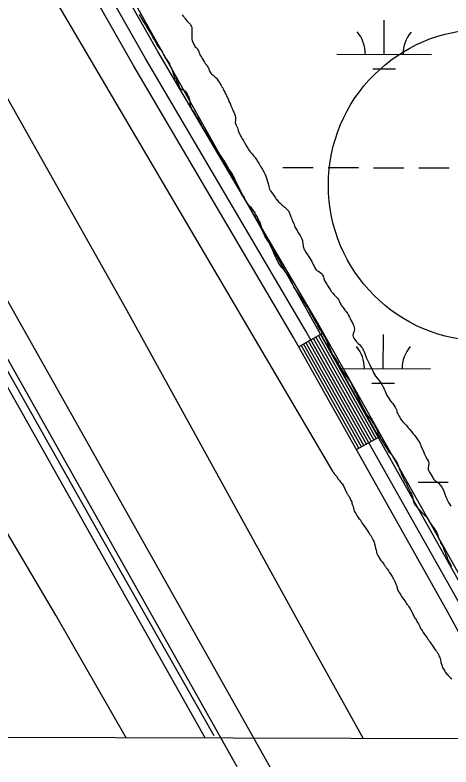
# Model space of a CAD drawing. Extents: x 3161514 to 3199414, y 831166 to 856601.
# Drawn here: x 3185838 to 3186300, y 836546 to 837342 of the extents above; entities that cross this region are included whole.
import ezdxf

# ---------------------------------------------------------------- set-up
doc = ezdxf.new("R2010")
doc.units = 0
for name, color, linetype in [('V-GRID-FRAM', 7, 'Continuous'), ('V-LEVE-TOET', 7, 'Continuous'), ('V-RAIL-TRAK', 7, 'Continuous'), ('V-ROAD-CNTR', 7, 'Continuous'), ('V-ROAD-IDEN', 7, 'Continuous'), ('V-SURV-LINE', 7, 'Continuous'), ('V-TOPO-SHOR', 7, 'Continuous'), ('V-WETL-SWMP', 7, 'Continuous')]:
    doc.layers.add(name, color=color, linetype=linetype)

msp = doc.modelspace()

# ---------------------------------------------------------------- linework, layer by layer
at = {"layer": 'V-GRID-FRAM'}
msp.add_lwpolyline([(3165761.05, 854820.03), (3197144.33, 854733.31), (3197102.01, 836546.11), (3165702.85, 836632.88), (3165761.05, 854820.03)], dxfattribs=at)
at = {"layer": 'V-LEVE-TOET'}
for points in [[(3185556.84, 837740.95), (3185751.08, 837393.41), (3185954.16, 837033.04), (3186150.46, 836676.95), (3186206.8, 836576.22)], [(3185955.67, 836576.91), (3185881.14, 836706.58), (3185794.3, 836853), (3185683.61, 837039.43), (3185570.83, 837244.19), (3185479.95, 837401.98)]]:
    msp.add_lwpolyline(points, dxfattribs=at)
at = {"layer": 'V-RAIL-TRAK'}
msp.add_lwpolyline([(3185467.79, 837592.27), (3185609.87, 837338.29), (3185772, 837050.4), (3185943.84, 836746.11), (3186039.38, 836576.68)], dxfattribs=at)
at = {"layer": 'V-ROAD-CNTR'}
for p, q in [((3186138.26, 836990.79), (3186164.4, 837005.52)), ((3186199.61, 836881.88), (3186225.75, 836896.61))]:
    msp.add_line(p, q, dxfattribs=at)
for points in [[(3182510.01, 843255.18), (3182750.04, 842829.79), (3182962.84, 842459.61), (3183082.3, 842242.07), (3183216.69, 842004.18), (3183348.4, 841767.12), (3183502.65, 841469.72), (3183666.21, 841147.61), (3183851.31, 840779.28), (3184016.45, 840444.68), (3184210.84, 840064.77), (3184373.62, 839736.77), (3184597.59, 839309.15), (3184736.63, 839033.27), (3184901.26, 838718.85), (3185039.39, 838447.7), (3185242.5, 838044.42), (3185345.89, 837830.85), (3185543.61, 837469.6), (3185705.54, 837185.23), (3185948.87, 836754.46), (3186048.37, 836579.27)], [(3186367.81, 836578.39), (3186296.82, 836709.31), (3186132.76, 837000.56), (3185963.33, 837288.25), (3185850.03, 837487.5), (3185783.5, 837609.79), (3185725.49, 837710.63), (3185713.12, 837732.98), (3185687.98, 837757.29), (3185657.2, 837775.91), (3185511.7, 837852.99), (3185433.38, 837894.69)], [(3186384.9, 836578.34), (3186309.95, 836716.56), (3186145.76, 837008.05), (3185976.31, 837295.76), (3185863.13, 837494.79), (3185796.59, 837617.11), (3185738.55, 837718), (3185725.16, 837742.2), (3185697.2, 837769.25), (3185664.6, 837788.96), (3185518.74, 837866.24), (3185480, 837886.86)], [(3186401.99, 836578.29), (3186323.08, 836723.82), (3186158.76, 837015.54), (3185989.29, 837303.28), (3185876.24, 837502.08), (3185809.68, 837624.44), (3185751.62, 837725.37), (3185737.2, 837751.42), (3185706.41, 837781.21), (3185671.99, 837802.02), (3185525.77, 837879.49), (3185522.44, 837881.26)], [(3186212.68, 836889.24), (3186151.33, 836998.15)], [(3186215.29, 836890.72), (3186153.95, 836999.63)], [(3186217.91, 836892.19), (3186156.56, 837001.1)], [(3186220.52, 836893.66), (3186159.18, 837002.57)], [(3186223.14, 836895.13), (3186161.79, 837004.04)], [(3186202.23, 836883.36), (3186140.88, 836992.27)], [(3186204.84, 836884.83), (3186143.49, 836993.74)], [(3186207.45, 836886.3), (3186146.11, 836995.21)], [(3186210.07, 836887.77), (3186148.72, 836996.68)]]:
    msp.add_lwpolyline(points, dxfattribs=at)
at = {"layer": 'V-ROAD-IDEN'}
msp.add_circle((3186334.82, 837161.78), 165, dxfattribs=at)
msp.add_circle((3186334.82, 837161.78), 165, dxfattribs=at)
at = {"layer": 'V-SURV-LINE'}
for points in [[(3185586.24, 837472.28), (3186107.73, 836546.11)], [(3186073.3, 836546.11), (3185560.1, 837457.57)]]:
    msp.add_lwpolyline(points, dxfattribs=at)
at = {"layer": 'V-TOPO-SHOR'}
for points in [[(3186174.79, 836858.3), (3185815.11, 837468.81), (3185739.86, 837610.45), (3185682.32, 837694.55), (3185522.97, 837814.07), (3185434.44, 837867.18)], [(3186051.49, 837198.83), (3186049.21, 837202.43), (3186047.85, 837204.93), (3186046.94, 837206.64), (3186045.88, 837208.83), (3186044.83, 837211.32), (3186043.31, 837213.67), (3186042.24, 837215.23), (3186041.32, 837216.33), (3186040.56, 837217.58), (3186038.73, 837220.08), (3186036.45, 837223.53), (3186035.69, 837224.78), (3186034.94, 837226.34), (3186034.33, 837227.43), (3186033.57, 837228.84), (3186032.51, 837231.02), (3186031.45, 837232.74), (3186030.69, 837233.99), (3186029.93, 837235.24), (3186028.56, 837237.58), (3186026.89, 837239.93), (3186026.13, 837240.87), (3186025.21, 837242.28), (3186024.76, 837243.21), (3186024.16, 837244.93), (3186023.58, 837247.89), (3186023.44, 837249.44), (3186023.31, 837250.99), (3186023.02, 837252.39), (3186022.56, 837253.32), (3186022.27, 837254.72), (3186021.51, 837255.82), (3186020.76, 837257.54), (3186020.3, 837258.63), (3186019.85, 837259.56), (3186018.78, 837260.66), (3186017.4, 837261.61), (3186015.7, 837262.41), (3186014.16, 837263.05), (3186013.24, 837263.99), (3186012.33, 837265.55), (3186011.87, 837266.49), (3186011.28, 837268.2), (3186010.83, 837269.29), (3186010.07, 837271.01), (3186009.47, 837272.26), (3186008.86, 837273.51), (3186008.1, 837274.45), (3186007.34, 837275.7), (3186006.44, 837277.72), (3186005.83, 837279.28), (3186004.94, 837281.93), (3186003.89, 837285.05), (3186003.44, 837286.29), (3186002.39, 837288.79), (3186001.94, 837290.19), (3186001.03, 837291.75), (3186000.27, 837292.69), (3185999.2, 837294.26), (3185997.68, 837296.29), (3185996.76, 837297.54), (3185996.31, 837298.63), (3185995.25, 837300.51), (3185994.19, 837302.38), (3185993.28, 837304.1), (3185992.52, 837305.04), (3185991.6, 837305.98), (3185990.83, 837307.08), (3185989.62, 837308.8), (3185989.01, 837309.89), (3185988.24, 837310.83), (3185987.64, 837311.77), (3185986.73, 837313.65), (3185985.37, 837316.3), (3185984.76, 837317.39), (3185983.7, 837318.96), (3185983.09, 837320.05), (3185982.49, 837321.61), (3185981.73, 837322.7), (3185979.9, 837325.52), (3185978.84, 837327.24), (3185977.93, 837328.96), (3185977.32, 837330.05), (3185976.57, 837331.45), (3185974.44, 837334.74), (3185973.37, 837336.3), (3185972.31, 837338.02), (3185971.7, 837339.11), (3185970.94, 837340.52), (3185969.88, 837342.24)], [(3186014.85, 837341.98), (3186016.08, 837340.57), (3186017.29, 837339), (3186018.21, 837337.9), (3186020.66, 837335.08), (3186021.88, 837333.51), (3186023.41, 837332.1), (3186024.78, 837329.76), (3186025.07, 837328.35), (3186025.36, 837327.27), (3186025.35, 837326.03), (3186025.34, 837324.94), (3186025.31, 837323.39), (3186025.3, 837322.15), (3186025.27, 837319.82), (3186025.26, 837318.74), (3186025.24, 837317.34), (3186025.38, 837316.1), (3186025.67, 837314.85), (3186026.57, 837312.36), (3186027.48, 837310.65), (3186028.09, 837309.55), (3186028.54, 837308.62), (3186030.07, 837307.05), (3186030.84, 837306.26), (3186031.59, 837305.01), (3186032.35, 837303.76), (3186033.41, 837300.95), (3186033.85, 837299.55), (3186034.3, 837298.46), (3186035.37, 837297.21), (3186036.13, 837295.65), (3186036.74, 837294.71), (3186037.95, 837292.83), (3186038.72, 837291.89), (3186039.48, 837290.48), (3186041, 837288.76), (3186041.61, 837287.67), (3186042.52, 837286.26), (3186043.12, 837284.7), (3186043.72, 837282.99), (3186044.63, 837281.43), (3186045.24, 837280.33), (3186046, 837279.55), (3186047.85, 837278.28), (3186049.07, 837276.87), (3186049.99, 837275.93), (3186051.07, 837275.14), (3186051.98, 837274.04), (3186053.2, 837272.17), (3186054.27, 837270.6), (3186055.18, 837269.35), (3186055.63, 837268.41), (3186056.24, 837267.32), (3186057.15, 837265.91), (3186057.91, 837264.82), (3186058.51, 837263.26), (3186059.12, 837262.01), (3186060.03, 837260.14), (3186060.48, 837259.05), (3186061.08, 837257.95), (3186062, 837256.7), (3186062, 837256.7), (3186063.95, 837251.87), (3186064.4, 837250.31), (3186065, 837249.06)], [(3186065, 837249.06), (3186066.07, 837247.34), (3186066.51, 837245.79), (3186067.57, 837243.6), (3186068.17, 837242.04), (3186068.77, 837240.64), (3186069.84, 837239.08), (3186070.28, 837237.21), (3186070.73, 837236.27), (3186071.18, 837235.03), (3186071.31, 837233.16), (3186071.46, 837232.08), (3186071.29, 837230.84), (3186071.25, 837228.2), (3186071.55, 837227.11), (3186071.84, 837226.02), (3186072.6, 837224.46), (3186073.5, 837222.28), (3186074.1, 837220.88), (3186074.4, 837219.63), (3186074.7, 837218.54), (3186075.14, 837217.3), (3186076.05, 837215.27), (3186076.66, 837214.17), (3186077.27, 837213.24), (3186077.87, 837212.15), (3186078.63, 837210.89), (3186079.85, 837209.02), (3186080.45, 837207.61), (3186081.21, 837206.36), (3186081.66, 837205.43), (3186083.03, 837203.08), (3186084.4, 837200.89), (3186085.31, 837199.64), (3186085.92, 837198.55), (3186086.98, 837197.14), (3186088.97, 837194.79), (3186089.89, 837193.85), (3186090.96, 837192.59), (3186092.18, 837190.87), (3186093.4, 837189.3), (3186094.46, 837187.74), (3186094.92, 837186.8), (3186095.83, 837185.24), (3186096.44, 837184.3), (3186098.1, 837181.49), (3186098.86, 837180.08), (3186099.93, 837178.36), (3186100.68, 837176.81), (3186101.29, 837175.86), (3186102.51, 837173.83), (3186102.96, 837172.74), (3186103.72, 837171.49), (3186104.46, 837169), (3186105.05, 837166.82), (3186105.35, 837165.73), (3186105.64, 837164.49), (3186106.1, 837163.4), (3186106.39, 837161.84), (3186106.68, 837160.29), (3186107.13, 837159.04), (3186107.57, 837157.64), (3186108.33, 837156.23), (3186108.94, 837155.3), (3186109.54, 837154.2), (3186110.15, 837153.27), (3186111.22, 837151.7), (3186113.66, 837148.26), (3186114.57, 837147), (3186115.49, 837146.06), (3186116.41, 837145.12), (3186117.17, 837144.18), (3186118.7, 837142.61), (3186120.08, 837141.35), (3186120.85, 837140.57), (3186121.77, 837139.93), (3186122.54, 837139.15), (3186123.61, 837138.36), (3186125.15, 837137.1), (3186126.06, 837136), (3186126.83, 837135.22), (3186127.59, 837134.43), (3186128.35, 837132.87), (3186129.11, 837131.31), (3186129.7, 837129.44), (3186130.15, 837128.35), (3186130.91, 837126.79), (3186131.2, 837125.55), (3186131.65, 837124.14), (3186133.46, 837120.09), (3186134.06, 837118.53), (3186134.81, 837116.82), (3186136.03, 837114.78), (3186136.64, 837113.69), (3186137.55, 837112.13), (3186139.22, 837109.47), (3186139.83, 837108.38), (3186140.74, 837107.13), (3186141.8, 837104.94), (3186142.24, 837103.08), (3186142.54, 837101.98)], [(3186155.89, 837018.38), (3186155.14, 837019.63), (3186154.53, 837020.72), (3186153.61, 837021.97), (3186151.95, 837025.1), (3186151.04, 837026.66), (3186150.43, 837027.75), (3186149.83, 837029.16), (3186148, 837032.13), (3186147.24, 837033.22), (3186145.87, 837035.26), (3186144.5, 837037.44), (3186143.29, 837039.32), (3186142.23, 837041.04), (3186141.46, 837041.98), (3186140.39, 837043.54), (3186138.57, 837046.52), (3186137.5, 837047.92), (3186136.9, 837048.86), (3186135.22, 837051.05), (3186134.77, 837052.15), (3186133.39, 837054.03), (3186132.34, 837056.36), (3186131.73, 837057.46), (3186130.68, 837059.8), (3186129.01, 837063.08), (3186127.65, 837065.57), (3186126.73, 837066.83), (3186124.91, 837069.33), (3186123.22, 837071.37), (3186120.17, 837074.97), (3186119.4, 837075.91), (3186118.34, 837077.48), (3186117.73, 837078.42), (3186116.82, 837080.29), (3186115.46, 837082.63), (3186114.4, 837084.51), (3186113.95, 837085.91), (3186112.89, 837088.25), (3186112.14, 837089.81), (3186111.69, 837090.9), (3186110.93, 837092.61), (3186109.87, 837094.65), (3186108.97, 837096.98), (3186107.91, 837099.01), (3186107.46, 837099.95), (3186107.01, 837100.89), (3186104.72, 837104.33), (3186103.81, 837105.58), (3186103.05, 837107.14), (3186102.45, 837108.23), (3186101.84, 837109.48), (3186100.78, 837111.67), (3186099.59, 837115.09), (3186099.29, 837116.18), (3186099, 837117.58), (3186098.41, 837119.92), (3186097.96, 837121.16), (3186097.21, 837123.03), (3186096.29, 837124.44), (3186095.24, 837126.78), (3186094.63, 837127.87), (3186092.81, 837131.15), (3186092.21, 837132.4), (3186091.6, 837133.5), (3186089.92, 837135.69), (3186088.24, 837137.72), (3186086.71, 837139.14), (3186085.34, 837141.02), (3186083.97, 837142.9), (3186081.99, 837145.87), (3186081.23, 837147.43), (3186080.48, 837149.3), (3186079.72, 837150.55), (3186078.21, 837153.21), (3186076.39, 837156.95), (3186075.63, 837158.2), (3186074.88, 837159.61), (3186074.12, 837161.17), (3186072.75, 837163.51), (3186072, 837165.38), (3186071.55, 837166.47), (3186070.8, 837168.19), (3186070.35, 837169.12), (3186068.98, 837171.78), (3186068.37, 837172.87), (3186067.77, 837173.97), (3186066.39, 837175.69), (3186065.64, 837177.09), (3186064.72, 837178.35), (3186063.06, 837181.47), (3186062.3, 837182.72), (3186061.23, 837184.59), (3186060.63, 837185.69), (3186059.87, 837187.25), (3186059.11, 837188.19), (3186058.04, 837189.75), (3186056.21, 837192.26), (3186054.69, 837194.45), (3186052.87, 837197.11), (3186051.49, 837198.83)], [(3186142.54, 837101.98), (3186142.82, 837099.81), (3186143.26, 837098.25), (3186143.25, 837096.86), (3186143.39, 837095.62), (3186143.83, 837094.37), (3186144.44, 837093.43), (3186146.26, 837090.15), (3186147.02, 837088.9), (3186147.79, 837087.96), (3186148.7, 837086.55), (3186149.92, 837084.83), (3186150.52, 837083.89), (3186151.59, 837082.17), (3186152.19, 837080.93), (3186153.1, 837079.05), (3186153.7, 837077.8), (3186154.46, 837076.56), (3186155.52, 837074.21), (3186157.04, 837072.18), (3186158.12, 837071.23), (3186159.2, 837070.6), (3186160.73, 837069.5), (3186162.73, 837068.07), (3186163.65, 837067.29), (3186164.25, 837065.57), (3186164.54, 837064.48), (3186164.99, 837063.08), (3186165.44, 837061.99), (3186166.2, 837060.12), (3186168.17, 837056.84), (3186168.93, 837055.43), (3186169.54, 837054.5), (3186171.06, 837052.31), (3186172.12, 837050.58), (3186172.88, 837049.33), (3186173.8, 837048.24), (3186174.56, 837047.45), (3186176.09, 837045.73), (3186177.01, 837044.63), (3186177.93, 837043.69), (3186178.85, 837042.74), (3186179.92, 837041.65), (3186180.53, 837040.71), (3186181.59, 837038.68), (3186182.34, 837036.81), (3186182.95, 837035.87), (3186183.4, 837034.93), (3186184.31, 837033.52), (3186185.08, 837032.58), (3186186.3, 837031.17), (3186187.36, 837029.61), (3186188.74, 837027.88), (3186189.5, 837026.94), (3186190.26, 837025.7), (3186190.72, 837024.76), (3186191.17, 837023.82), (3186192.23, 837021.95), (3186192.83, 837020.54), (3186193.74, 837018.98), (3186194.81, 837017.11), (3186195.26, 837016.02), (3186196.17, 837014.3), (3186196.77, 837013.05), (3186197.06, 837011.65), (3186197.33, 837008.55), (3186197, 837007.15), (3186196.52, 837005.46), (3186196.04, 837004.37), (3186195.71, 837002.67), (3186196, 837001.27), (3186196.75, 836999.87), (3186197.67, 836998.46), (3186199.5, 836996.11), (3186201.49, 836994.22), (3186202.72, 836992.97), (3186203.79, 836991.87), (3186205.01, 836990.46), (3186205.93, 836989.36), (3186206.38, 836988.42), (3186207.14, 836986.71), (3186207.58, 836985.46), (3186208.34, 836983.59), (3186209.24, 836981.41), (3186209.83, 836979.39), (3186210.59, 836977.98), (3186211.2, 836976.73), (3186211.95, 836975.02), (3186213.61, 836971.58), (3186214.82, 836969.24), (3186216.03, 836966.74), (3186216.79, 836965.19), (3186217.69, 836963.31), (3186219.66, 836959.72), (3186221.5, 836957.37), (3186223.48, 836955.02), (3186225.16, 836952.83), (3186226.53, 836950.95), (3186227.29, 836949.54), (3186227.74, 836948.6), (3186228.65, 836946.73)], [(3186243.9, 836865.27), (3186243.44, 836866.36), (3186243, 836867.61), (3186242.23, 836868.71), (3186241.47, 836869.96), (3186241.02, 836870.89), (3186240.1, 836871.99), (3186239.65, 836872.93), (3186238.89, 836874.02), (3186237.98, 836875.27), (3186236.9, 836876.37), (3186235.83, 836877.32), (3186234.76, 836878.57), (3186233.54, 836880.29), (3186232.78, 836881.7), (3186232.33, 836882.79), (3186230.5, 836885.14), (3186229.89, 836886.23), (3186228.83, 836887.95), (3186228.38, 836888.89), (3186227.47, 836890.45), (3186226.7, 836891.39), (3186225.94, 836892.64), (3186225.03, 836894.05), (3186223.82, 836896.39), (3186223.37, 836897.48), (3186222.62, 836899.2), (3186222.02, 836901.22), (3186221.27, 836903.25), (3186220.52, 836904.96), (3186219.45, 836906.53), (3186219, 836907.62), (3186217.17, 836910.28), (3186216.11, 836911.84), (3186214.74, 836914.03), (3186213.82, 836915.13), (3186212.29, 836916.85), (3186211.38, 836918.1), (3186210.62, 836919.36), (3186209.55, 836920.92), (3186208.19, 836923.26), (3186207.58, 836924.36), (3186206.98, 836925.3), (3186206.52, 836926.23), (3186205.92, 836927.48), (3186205.31, 836928.88), (3186204.26, 836931.22), (3186203.65, 836932.47), (3186202.74, 836934.04), (3186201.54, 836936.69), (3186200.17, 836939.34), (3186199.88, 836940.43), (3186199.12, 836941.84), (3186198.51, 836942.93), (3186197.6, 836944.65), (3186195.94, 836947.77), (3186195.33, 836949.02), (3186194.88, 836950.11), (3186194.28, 836951.36), (3186193.52, 836952.92), (3186192.77, 836954.32), (3186191.09, 836956.83), (3186190.48, 836957.77), (3186189.87, 836958.7), (3186188.96, 836959.8), (3186188.19, 836960.58), (3186187.43, 836961.68), (3186186.06, 836963.56), (3186184.84, 836965.44), (3186183.77, 836967), (3186183.17, 836968.09), (3186181.81, 836970.44), (3186181.04, 836971.53), (3186180.44, 836973.09), (3186179.69, 836974.65), (3186179.08, 836975.59), (3186177.71, 836977.93), (3186176.8, 836979.34), (3186175.88, 836980.28), (3186175.27, 836981.38), (3186173.9, 836983.41), (3186173.3, 836984.97), (3186172.85, 836985.9), (3186172.25, 836987.46), (3186170.89, 836990.11), (3186170.14, 836992.3), (3186169.39, 836994.32), (3186168.94, 836995.57), (3186167.73, 836998.22), (3186167.28, 836999.16), (3186166.22, 837001.19), (3186165, 837003.06), (3186163.94, 837004.78), (3186162.12, 837007.6), (3186161.2, 837008.7), (3186160.14, 837010.57), (3186159.38, 837011.82), (3186158.77, 837012.91), (3186156.96, 837016.35), (3186156.35, 837017.44), (3186155.89, 837018.38)], [(3186228.65, 836946.73), (3186229.85, 836943.77), (3186231.51, 836939.87), (3186232.72, 836937.69), (3186233.48, 836936.59), (3186234.09, 836935.5), (3186235.15, 836933.93), (3186236.22, 836932.52), (3186237.9, 836930.64), (3186238.82, 836929.54), (3186239.89, 836927.98), (3186240.65, 836926.88), (3186242.15, 836923.14), (3186242.44, 836921.9), (3186242.74, 836920.81), (3186243.2, 836919.87), (3186244.25, 836917.69), (3186245.32, 836916.28), (3186246.23, 836914.41), (3186246.83, 836913.31), (3186248.67, 836911.43), (3186249.44, 836910.64), (3186251.27, 836908.76), (3186252.19, 836907.82), (3186253.56, 836906.09), (3186254.48, 836905), (3186255.71, 836903.58), (3186257.85, 836901.23), (3186259.37, 836899.04), (3186260.44, 836897.79), (3186261.2, 836896.69), (3186262.73, 836894.81), (3186263.49, 836893.72), (3186265.46, 836890.43), (3186266.53, 836889.02), (3186267.29, 836887.46), (3186267.89, 836886.06), (3186268.94, 836883.41), (3186270.15, 836881.07), (3186270.45, 836879.98), (3186270.74, 836878.89), (3186271.65, 836877.02), (3186272.25, 836875.61), (3186273.01, 836874.21), (3186274.68, 836871.24), (3186275.74, 836869.21), (3186276.18, 836867.34), (3186275.68, 836864.87), (3186275.34, 836862.24), (3186275.63, 836860.68), (3186276.08, 836859.43), (3186276.99, 836857.87), (3186278.66, 836855.21), (3186279.88, 836853.34), (3186280.49, 836852.25), (3186280.94, 836851.31), (3186281.55, 836850.37), (3186282.93, 836848.96), (3186284.16, 836848.32), (3186285.85, 836847.06), (3186286.77, 836845.96), (3186288.6, 836843.92), (3186289.97, 836842.05), (3186291.64, 836838.92), (3186293.29, 836834.71), (3186294.34, 836832.06), (3186294.79, 836830.66), (3186295.39, 836829.41), (3186297.06, 836825.98), (3186299.64, 836821.92)], [(3186300.38, 836758.17), (3186299.62, 836759.72), (3186298.71, 836761.44), (3186297.96, 836762.69), (3186296.74, 836764.88), (3186296.14, 836766.13), (3186295.55, 836768.46), (3186295.1, 836769.55), (3186294.34, 836770.96), (3186294.04, 836772.05), (3186293.29, 836774.07), (3186292.7, 836775.79), (3186292.09, 836777.04), (3186291.64, 836778.44), (3186290.74, 836780.31), (3186290.28, 836781.25), (3186289.52, 836782.19), (3186288.92, 836783.44), (3186288.47, 836784.68), (3186287.71, 836786.4), (3186286.96, 836788.27), (3186286.51, 836789.36), (3186286.06, 836790.91), (3186285.61, 836792.01), (3186285.17, 836793.41), (3186284.71, 836794.65), (3186283.35, 836796.69), (3186282.13, 836798.41), (3186281.52, 836799.35), (3186280.6, 836800.45), (3186279.69, 836801.85), (3186279.08, 836802.79), (3186278.32, 836804.2), (3186277.41, 836805.29), (3186276.5, 836807.01), (3186275.89, 836808.1), (3186274.98, 836809.2), (3186273.14, 836811.08), (3186271.3, 836812.82), (3186270.38, 836813.76), (3186269.46, 836814.54), (3186268.7, 836815.48), (3186267.78, 836816.74), (3186266.56, 836817.99), (3186265.33, 836819.4), (3186264.26, 836820.5), (3186263.2, 836821.91), (3186262.43, 836822.85), (3186261.67, 836823.8), (3186261.06, 836824.73), (3186260.31, 836826.45), (3186259.87, 836828.78), (3186259.58, 836830.64), (3186259.14, 836832.05), (3186258.69, 836833.6), (3186258.09, 836835.16), (3186257.48, 836836.26), (3186256.88, 836837.35), (3186256.12, 836838.75), (3186255.36, 836840.16), (3186254.46, 836842.19), (3186253.7, 836843.44), (3186253.09, 836844.69), (3186252.04, 836846.71), (3186251.27, 836847.81), (3186250.37, 836849.68), (3186249.3, 836851.56), (3186248.25, 836853.74), (3186247.49, 836855.3), (3186247.35, 836856.39), (3186246.75, 836857.95), (3186246.75, 836858.1), (3186246.3, 836858.88), (3186246, 836859.97), (3186244.95, 836862.62), (3186244.5, 836864.18), (3186243.9, 836865.27)], [(3186174.79, 836858.3), (3186176.47, 836856.06), (3186177.14, 836855.2), (3186178.31, 836853.65), (3186180.32, 836850.55), (3186181.16, 836849.69), (3186182.34, 836848.14), (3186183.52, 836846.93), (3186184.52, 836845.55), (3186185.19, 836844.52), (3186186.02, 836842.81), (3186187.18, 836840.4), (3186187.68, 836839.2), (3186188.35, 836838), (3186188.84, 836836.8), (3186189.34, 836835.6), (3186190.01, 836834.74), (3186190.85, 836833.37), (3186191.69, 836832.33), (3186192.18, 836831.31), (3186192.85, 836830.1), (3186193.68, 836828.21), (3186194.51, 836826.5), (3186194.83, 836825.13), (3186195.49, 836823.08), (3186195.98, 836821.71), (3186196.47, 836819.83), (3186196.79, 836818.29), (3186197.29, 836816.92), (3186197.96, 836815.88), (3186198.79, 836814.34), (3186200.62, 836811.08), (3186201.29, 836810.21), (3186202.13, 836809.18), (3186203.31, 836807.97), (3186205.31, 836804.54), (3186206.31, 836802.99), (3186206.99, 836802.13), (3186208.5, 836800.06), (3186209.67, 836798.17), (3186210.51, 836797.14), (3186211.84, 836795.08), (3186212.68, 836793.87), (3186213.51, 836792.5), (3186214.69, 836790.95), (3186215.85, 836788.89), (3186217.36, 836786.14), (3186217.85, 836785.11), (3186218.35, 836783.91), (3186218.67, 836782.2), (3186219.49, 836779.8), (3186219.8, 836777.58), (3186219.96, 836776.56), (3186220.29, 836775.36), (3186220.61, 836773.99), (3186220.77, 836772.8), (3186221.43, 836771.25), (3186222.26, 836769.88), (3186222.93, 836768.68), (3186224.26, 836766.27), (3186225.44, 836764.55), (3186226.61, 836763), (3186228.62, 836760.59), (3186229.29, 836759.39), (3186230.3, 836758.35), (3186231.14, 836756.98), (3186232.31, 836755.43), (3186232.98, 836754.4), (3186234.32, 836752.16), (3186235.15, 836750.96), (3186235.82, 836749.76), (3186236.66, 836748.72), (3186237.33, 836747.69), (3186238.83, 836745.29), (3186240.16, 836742.37), (3186240.82, 836740.66), (3186241.32, 836739.63), (3186241.81, 836738.26), (3186242.14, 836737.06), (3186242.62, 836735.18), (3186243.45, 836733.12), (3186243.78, 836732.09), (3186244.78, 836730.55), (3186246.45, 836727.8), (3186247.12, 836726.59), (3186248.12, 836725.39), (3186249.81, 836723.32), (3186250.64, 836721.78), (3186251.31, 836720.91), (3186252.14, 836719.37), (3186252.98, 836718.33), (3186254.33, 836716.79), (3186255.16, 836715.41), (3186256.33, 836713.35), (3186258.16, 836710.09), (3186259, 836708.88), (3186259.33, 836707.85), (3186260.66, 836705.45), (3186261.49, 836703.73), (3186262.16, 836702.7), (3186263, 836701.33)], [(3186263, 836701.33), (3186263.66, 836699.95), (3186264.33, 836699.09), (3186265.17, 836697.72), (3186266.49, 836694.8), (3186267.16, 836693.77), (3186267.49, 836692.74), (3186268.33, 836691.54), (3186269, 836690.34), (3186270.33, 836688.28), (3186271.5, 836686.38), (3186272.34, 836685.52), (3186273.19, 836684.66), (3186274.35, 836682.6), (3186275.19, 836681.22), (3186276.03, 836680.36), (3186276.86, 836678.98), (3186277.87, 836677.61), (3186278.71, 836676.57), (3186279.71, 836675.03), (3186281.05, 836672.79), (3186282.05, 836671.25), (3186283.22, 836669.53), (3186284.23, 836668.66), (3186285.07, 836667.29), (3186285.91, 836666.25), (3186286.41, 836665.22), (3186286.73, 836663.68), (3186287.57, 836662.48), (3186288.06, 836660.94), (3186288.55, 836659.4), (3186288.87, 836658.03), (3186289.02, 836656.49), (3186289.69, 836654.95), (3186290.34, 836652.9), (3186290.83, 836651.35), (3186291.5, 836650.15), (3186292.17, 836649.29), (3186293.17, 836647.41), (3186294.01, 836646.2), (3186294.67, 836645), (3186295.52, 836644.13), (3186296.7, 836642.93), (3186298.04, 836641.55), (3186299.22, 836640.33), (3186300.4, 836639.47)]]:
    msp.add_lwpolyline(points, dxfattribs=at)
at = {"layer": 'V-WETL-SWMP'}
for p, q in [((3186401.47, 836575.68), (3185881.56, 837503.46)), ((3186228.87, 837300.25), (3186228.97, 837336.25)), ((3186178.87, 837300.39), (3186278.87, 837300.12)), ((3186216.83, 837284.86), (3186240.83, 837284.79)), ((3186121.7, 837180.48), (3186153.7, 837180.39)), ((3186169.7, 837180.35), (3186201.7, 837180.26)), ((3186217.7, 837180.21), (3186249.7, 837180.12)), ((3186265.7, 837180.08), (3186297.7, 837179.99)), ((3186227.95, 836967.58), (3186228.05, 837003.58)), ((3186181.79, 836967.71), (3186277.95, 836967.44)), ((3186215.91, 836952.18), (3186239.91, 836952.12)), ((3186264.78, 836847.41), (3186296.78, 836847.32))]:
    msp.add_line(p, q, dxfattribs=at)
for centre, start, end in [((3186173.63, 837300.88), 359.06989, 40.61354), ((3186284.12, 837300.58), 139.06988, 180.61354), ((3186172.71, 836968.21), 359.06989, 40.61354), ((3186283.2, 836967.9), 139.06988, 180.61354)]:
    msp.add_arc(centre, 35.25, start, end, dxfattribs=at)

doc.saveas('drawing.dxf')
